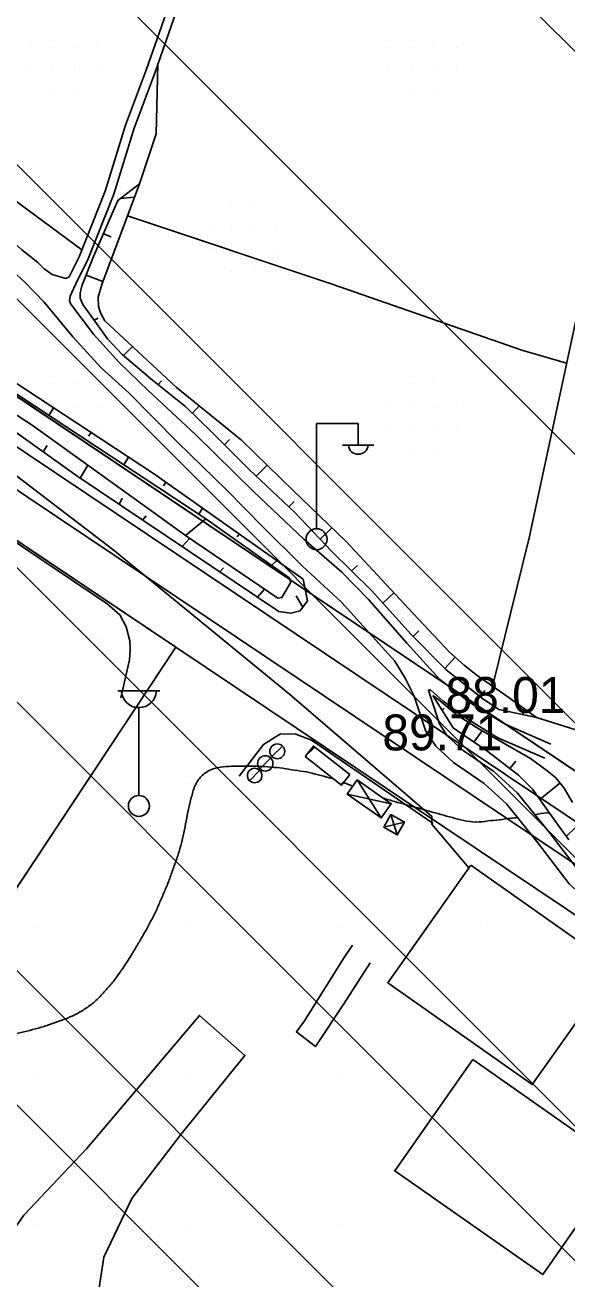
# Model space of a CAD drawing. Extents: x 417995 to 421451, y 4454518 to 4458015.
# Drawn here: x 421037.5 to 421128.1, y 4455504.2 to 4455713.8 of the extents above; entities that cross this region are included whole.
import ezdxf

# ---------------------------------------------------------------- set-up
doc = ezdxf.new("R2010")
doc.units = 0
for name, color, linetype in [('ADAKENARI', 7, 'Continuous'), ('B_Betonzemin', 7, 'Continuous'), ('B_Ins_Halinde', 7, 'Continuous'), ('B_Kapi', 7, 'Continuous'), ('B_Sundurma', 7, 'Continuous'), ('B_Ticari', 7, 'Continuous'), ('Egri_1m', 7, 'Continuous'), ('Hid_Akaryakit_tanki', 7, 'Continuous'), ('KALDIRIM_FAT', 7, 'Continuous'), ('PL_K_BHA', 7, 'Continuous'), ('PL_SAY_KULTUR_TESIS', 7, 'Continuous'), ('PL_T_GUNUBIRLIK', 7, 'Continuous'), ('S_Cad_Sok_Lambasi', 7, 'Continuous'), ('S_Elektrik_Diregi', 7, 'Continuous'), ('Sev_Sevalti', 7, 'Continuous'), ('Sev_Sevustu', 7, 'Continuous'), ('Sev_Tarama', 7, 'Continuous'), ('Sinir_Duvar_tek_tarafa_ait', 7, 'Continuous'), ('Sinir_Ist_Duvari', 7, 'Continuous'), ('Sinir_itirazli_Mulkiyet', 7, 'Continuous'), ('Sinir_Tel_bir_taraf', 7, 'Continuous'), ('SN_TR_SIVILASMA', 7, 'Continuous'), ('TRFAT_BHA', 7, 'Continuous'), ('TRFAT_GUNUBİRLİK', 7, 'Continuous'), ('TRFAT_KULTURELTESIS', 7, 'Continuous'), ('Y_Kot_Noktasi', 7, 'Continuous'), ('Y_Yol_Kotu', 7, 'Continuous'), ('Yol_Toprak_Duz', 7, 'Continuous'), ('Yol_Toprak_Kesik', 7, 'Continuous')]:
    doc.layers.add(name, color=color, linetype=linetype)

msp = doc.modelspace()

# ---------------------------------------------------------------- linework, layer by layer
at = {"layer": 'ADAKENARI'}
for p, q in [((421139.27, 4455582.57), (421022.63, 4455660.74)), ((421062.73, 4455609.79), (421011.5, 4455644.12)), ((421023.86, 4455551.11), (421062.73, 4455609.79)), ((421136.72, 4455560.21), (421062.73, 4455609.79))]:
    msp.add_line(p, q, dxfattribs=at)
at = {"layer": 'B_Betonzemin'}
for points in [[(421067.72, 4455631.25), (421023.32, 4455660.48), (421015.05, 4455665.86), (421009.41, 4455668.33), (420999.62, 4455672.15), (420958.99, 4455677.06), (420958.67, 4455674.65), (420991.4, 4455670.63), (421000.3, 4455669.19), (421010.57, 4455665.18), (421038.73, 4455646.9), (421060.73, 4455631.09)], [(421060.73, 4455631.09), (421064.37, 4455628.47)], [(421064.37, 4455628.47), (421067.72, 4455631.25)], [(421095.31, 4455422.46), (421065.35, 4455422.26), (421044.81, 4455422.44), (421046.68, 4455456.53), (421048.17, 4455479.85), (421049.52, 4455500.17), (421050.69, 4455507.83), (421055.38, 4455517.65), (421063.57, 4455528.36), (421074.27, 4455541.53), (421066.68, 4455548.25), (421047.77, 4455525.92), (421037.29, 4455514.83), (421035.41, 4455512.12), (421034.49, 4455509.46), (421033.69, 4455506.32), (421028.89, 4455504.93)]]:
    msp.add_lwpolyline(points, dxfattribs=at)
at = {"layer": 'B_Ins_Halinde'}
msp.add_lwpolyline([(421112.36, 4455540.85), (421137.1, 4455523.52), (421124.08, 4455504.93), (421099.34, 4455522.25)], close=True, dxfattribs=at)
msp.add_lwpolyline([(421112.36, 4455540.85), (421137.1, 4455523.52), (421124.08, 4455504.93), (421099.34, 4455522.25)], close=True, dxfattribs=at)
at = {"layer": 'B_Kapi'}
msp.add_lwpolyline([(421105.54, 4455580.18), (421111.74, 4455572.91)], dxfattribs=at)
at = {"layer": 'B_Sundurma'}
for p, q in [((421093.04, 4455587.59), (421097.08, 4455581.24)), ((421098.74, 4455583.62), (421091.38, 4455585.21)), ((421100.94, 4455580.55), (421097.51, 4455579.68)), ((421098.7, 4455581.8), (421099.75, 4455578.42))]:
    msp.add_line(p, q, dxfattribs=at)
for points in [[(421093.04, 4455587.59), (421098.74, 4455583.62), (421097.08, 4455581.24), (421091.38, 4455585.21)], [(421093.04, 4455587.59), (421098.74, 4455583.62), (421097.08, 4455581.24), (421091.38, 4455585.21)], [(421098.7, 4455581.8), (421100.94, 4455580.55), (421099.75, 4455578.42), (421097.51, 4455579.68)], [(421098.7, 4455581.8), (421100.94, 4455580.55), (421099.75, 4455578.42), (421097.51, 4455579.68)]]:
    msp.add_lwpolyline(points, close=True, dxfattribs=at)
at = {"layer": 'B_Ticari'}
msp.add_lwpolyline([(421112.05, 4455573.34), (421136.25, 4455556.29), (421122.31, 4455536.69), (421098.15, 4455553.7)], close=True, dxfattribs=at)
msp.add_lwpolyline([(421112.05, 4455573.34), (421136.25, 4455556.29), (421122.31, 4455536.69), (421098.15, 4455553.7)], close=True, dxfattribs=at)
at = {"layer": 'Egri_1m'}
for p, q in [((421090.78, 4455587.18), (421092.32, 4455586.56)), ((421054.74, 4455557.45), (421055.48, 4455558.63)), ((421054.74, 4455557.45), (421053.99, 4455556.29))]:
    msp.add_line(p, q, dxfattribs=at)
for points in [[(421055.48, 4455558.63), (421056.5, 4455560.35), (421057.51, 4455562.08), (421058.46, 4455563.84), (421059.38, 4455565.61), (421060.18, 4455567.45), (421060.97, 4455569.28), (421061.71, 4455571.14), (421062.38, 4455573.03), (421063.04, 4455574.91), (421063.61, 4455576.83), (421064.09, 4455578.77), (421064.46, 4455580.74), (421064.86, 4455582.7), (421065.32, 4455584.64), (421065.9, 4455586.56), (421067.02, 4455588.22), (421068.67, 4455589.34), (421070.62, 4455589.78), (421072.62, 4455589.89), (421074.62, 4455589.92), (421076.62, 4455589.88), (421078.61, 4455589.74), (421080.6, 4455589.54), (421082.58, 4455589.23), (421084.56, 4455588.93), (421086.5, 4455588.45), (421088.44, 4455587.96), (421089.1, 4455587.79)], [(421097.4, 4455584.55), (421099.32, 4455583.99), (421101.25, 4455583.45), (421103.17, 4455582.91), (421105.1, 4455582.37), (421107.03, 4455581.83), (421108.96, 4455581.31), (421110.89, 4455580.8), (421112.88, 4455580.56), (421114.87, 4455580.74), (421116.86, 4455580.95), (421118.84, 4455581.2), (421119.84, 4455581.32)], [(421122.76, 4455581.79), (421124.73, 4455582.1), (421125.2, 4455582.1)], [(420983.44, 4455543.28), (420985.16, 4455544.31), (420987.03, 4455545.02), (420988.98, 4455545.46), (420990.96, 4455545.74), (420992.95, 4455545.9), (420994.95, 4455545.99), (420996.95, 4455546.02), (420998.95, 4455546.03), (421000.95, 4455546.03), (421002.95, 4455545.96), (421004.95, 4455545.9), (421006.94, 4455545.76), (421008.94, 4455545.59), (421010.93, 4455545.42), (421012.92, 4455545.24), (421014.91, 4455545.07), (421016.91, 4455544.94), (421018.91, 4455544.81), (421020.9, 4455544.7), (421022.9, 4455544.61), (421024.9, 4455544.55), (421026.9, 4455544.55), (421028.9, 4455544.56), (421030.9, 4455544.69), (421032.89, 4455544.81), (421034.88, 4455545.07), (421036.85, 4455545.39), (421038.79, 4455545.87), (421040.72, 4455546.4), (421042.6, 4455547.07), (421044.48, 4455547.75), (421046.3, 4455548.59), (421048, 4455549.64), (421049.56, 4455550.89), (421050.94, 4455552.35), (421052.24, 4455553.86), (421053.41, 4455555.48), (421053.99, 4455556.29)]]:
    msp.add_spline(points, degree=3, dxfattribs=at)
at = {"layer": 'Hid_Akaryakit_tanki'}
for p, q in [((421078.8, 4455591.49), (421080.57, 4455593.26)), ((421084.36, 4455591.5), (421085.95, 4455593.09)), ((421076.79, 4455589.47), (421078.6, 4455591.28)), ((421075.05, 4455587.47), (421076.78, 4455589.21)), ((421090.31, 4455586.85), (421091.27, 4455587.81))]:
    msp.add_line(p, q, dxfattribs=at)
msp.add_lwpolyline([(421084.36, 4455591.5), (421090.44, 4455586.74), (421091.82, 4455588.5), (421085.73, 4455593.26)], close=True, dxfattribs=at)
for centre, radius in [((421079.69, 4455592.38), 1.25), ((421077.69, 4455590.37), 1.28), ((421075.91, 4455588.34), 1.22)]:
    msp.add_circle(centre, radius, dxfattribs=at)
at = {"layer": 'KALDIRIM_FAT'}
for p, q in [((421271.44, 4455485.57), (421018.73, 4455654.92)), ((421268.1, 4455480.59), (421015.39, 4455649.94))]:
    msp.add_line(p, q, dxfattribs=at)
at = {"layer": 'PL_K_BHA'}
for p, q in [((421062.73, 4455609.79), (421023.86, 4455551.11)), ((421136.72, 4455560.21), (421062.73, 4455609.79))]:
    msp.add_line(p, q, dxfattribs=at)
at = {"layer": 'PL_SAY_KULTUR_TESIS'}
msp.add_lwpolyline([(421011.5, 4455644.12), (421062.73, 4455609.79), (421023.86, 4455551.11)], dxfattribs=at)
at = {"layer": 'PL_T_GUNUBIRLIK'}
msp.add_lwpolyline([(421067.57, 4456024.2), (421099.86, 4455958.61), (421115.11, 4455906.97), (421126.3, 4455854.38), (421133.7, 4455804.79), (421152.1, 4455679.21), (421144.29, 4455586.77), (421139.27, 4455582.57), (421022.63, 4455660.74)], dxfattribs=at)
at = {"layer": 'S_Cad_Sok_Lambasi'}
for p, q in [((421053.05, 4455602.5), (421060.05, 4455602.5)), ((421056.55, 4455585), (421056.55, 4455599.68))]:
    msp.add_line(p, q, dxfattribs=at)
msp.add_circle((421056.55, 4455583.25), 1.75, dxfattribs=at)
msp.add_arc((421056.55, 4455602.61), 2.93, 183.298, 356.9072, dxfattribs=at)
at = {"layer": 'S_Elektrik_Diregi'}
for p, q in [((421086.23, 4455629.67), (421086.23, 4455647.17)), ((421086.23, 4455647.17), (421093.23, 4455647.17)), ((421093.23, 4455643.67), (421093.23, 4455647.17)), ((421090.57, 4455643.53), (421095.82, 4455643.53))]:
    msp.add_line(p, q, dxfattribs=at)
msp.add_circle((421086.26, 4455627.83), 1.75, dxfattribs=at)
msp.add_arc((421093.23, 4455643.68), 1.66, 184.8384, 355.1464, dxfattribs=at)
at = {"layer": 'Sev_Sevalti'}
for points in [[(421056.67, 4455687.21), (421050.35, 4455670.42), (421049.72, 4455668.28), (421049.78, 4455666.74), (421050.17, 4455665.57), (421050.88, 4455664.32), (421062.76, 4455653.24), (421073.7, 4455644.41), (421082.41, 4455635.91), (421091.22, 4455627.43), (421102.43, 4455615.39), (421108.48, 4455608.98), (421110.92, 4455606.76), (421112.87, 4455605.21), (421118.06, 4455601.58), (421123.02, 4455598.02)], [(421060.73, 4455631.09), (421064.37, 4455628.47), (421079.78, 4455617.97), (421080.48, 4455618.07), (421081.95, 4455620.68), (421081.67, 4455621.39), (421067.72, 4455631.25), (421023.32, 4455660.48), (421015.05, 4455665.86), (421009.41, 4455668.33), (420999.62, 4455672.15), (420958.99, 4455677.06), (420958.67, 4455674.65), (420991.4, 4455670.63), (421000.3, 4455669.19), (421010.57, 4455665.18), (421038.73, 4455646.9), (421060.73, 4455631.09)], [(421129.07, 4455583.83), (421127.64, 4455586.2), (421126.25, 4455587.93), (421124.73, 4455589.2), (421122.03, 4455591.17), (421113.29, 4455596.2), (421109.64, 4455598.49), (421106.69, 4455600.99), (421105.72, 4455601.71)]]:
    msp.add_lwpolyline(points, dxfattribs=at)
at = {"layer": 'Sev_Sevustu'}
for points in [[(421123.02, 4455598.02), (421116.73, 4455599.4), (421114, 4455601.19), (421107.95, 4455605.99), (421102.07, 4455611.9), (421095.47, 4455619.25), (421088.75, 4455625.81), (421082.65, 4455632.3), (421074.98, 4455639.5), (421068.8, 4455645.68), (421064.42, 4455649.95), (421058.83, 4455654.42), (421053.76, 4455658.73), (421051.3, 4455661.35), (421049.16, 4455664.27), (421047.2, 4455667.05), (421046.75, 4455668.12), (421046.76, 4455668.98), (421046.99, 4455670.21), (421048.99, 4455675.06), (421053.06, 4455684.47), (421056.67, 4455687.21)], [(421084.77, 4455617.56), (421084.03, 4455621.15), (421058.97, 4455638.82), (421028.96, 4455658.53), (421012.25, 4455670.27), (421003.07, 4455673.15), (420983.66, 4455675.79), (420958.26, 4455678.82), (420957.73, 4455678.35), (420957.05, 4455677), (420956.83, 4455673.6), (420976.02, 4455670.79), (421002.11, 4455666.78), (421005.9, 4455665.86), (421016.69, 4455659.45), (421046.16, 4455638.4), (421079.97, 4455615.75), (421081.98, 4455615.46), (421083.52, 4455615.87), (421084.77, 4455617.56)], [(421105.72, 4455601.71), (421109.11, 4455596.31), (421110.53, 4455595.28), (421114.92, 4455592.33), (421120, 4455588.41), (421122.34, 4455586.07), (421126.68, 4455580.06), (421128.45, 4455577.6)]]:
    msp.add_lwpolyline(points, dxfattribs=at)
at = {"layer": 'Sev_Tarama'}
for p, q in [((421053.44, 4455684.76), (421055.84, 4455685)), ((421050.63, 4455678.86), (421051.9, 4455678.38)), ((421047.72, 4455671.98), (421050.54, 4455670.93)), ((421049.05, 4455664.42), (421049.73, 4455664.77)), ((421053.97, 4455658.56), (421055.46, 4455660.04)), ((421059.75, 4455653.69), (421060.33, 4455654.33)), ((421042.28, 4455649.79), (421041.49, 4455648.52)), ((421065.52, 4455648.88), (421066.64, 4455650.11)), ((421048.55, 4455645.67), (421048.15, 4455645.03)), ((421040.53, 4455642.42), (421041.22, 4455643.51)), ((421070.86, 4455643.63), (421071.68, 4455644.5)), ((421054.82, 4455641.55), (421054.02, 4455640.27)), ((421046.73, 4455638.02), (421048.03, 4455640.22)), ((421076.18, 4455638.37), (421077.99, 4455640.22)), ((421061.04, 4455637.36), (421060.66, 4455636.75)), ((421053.28, 4455633.63), (421053.75, 4455634.7)), ((421067.18, 4455633.03), (421066.55, 4455632.02)), ((421081.65, 4455633.24), (421082.52, 4455634.11)), ((421057.15, 4455631.03), (421057.76, 4455631.72)), ((421086.84, 4455627.84), (421088.8, 4455629.76)), ((421063.78, 4455626.6), (421065.05, 4455628.01)), ((421073.33, 4455628.7), (421073, 4455628.23)), ((421070.08, 4455622.37), (421070.69, 4455623.06)), ((421079.63, 4455624.26), (421078.74, 4455623.46)), ((421092.11, 4455622.53), (421093.09, 4455623.45)), ((421076.38, 4455618.16), (421077.53, 4455619.5)), ((421083.97, 4455616.49), (421082.85, 4455618.39)), ((421097.35, 4455617.16), (421099.17, 4455618.88)), ((421102.39, 4455611.58), (421103.33, 4455612.51)), ((421107.71, 4455606.22), (421109.43, 4455608.11)), ((421113.7, 4455601.43), (421114.39, 4455602.55)), ((421107.25, 4455599.27), (421107.62, 4455599.58)), ((421120.7, 4455598.53), (421121.07, 4455599.42)), ((421112.58, 4455593.9), (421113.93, 4455595.83)), ((421118.59, 4455589.49), (421119.58, 4455590.75)), ((421123.59, 4455584.34), (421126.94, 4455587.07)), ((421128.02, 4455578.2), (421129.52, 4455579.57))]:
    msp.add_line(p, q, dxfattribs=at)
at = {"layer": 'Sinir_Duvar_tek_tarafa_ait'}
for points in [[(421031.58, 4455630.26), (421051.27, 4455617.06), (421053.34, 4455615.19), (421054.43, 4455613.18), (421055.05, 4455610.86), (421055.1, 4455609.34), (421055.01, 4455607.66), (421053.56, 4455601.33)], [(421073.31, 4455588.23), (421077.41, 4455593.54), (421080.25, 4455595.3), (421082.81, 4455595.26), (421085.4, 4455594.26), (421105.77, 4455580.33)]]:
    msp.add_lwpolyline(points, dxfattribs=at)
at = {"layer": 'Sinir_Ist_Duvari'}
msp.add_lwpolyline([(421095.24, 4455557.03), (421090.82, 4455550.2), (421086.08, 4455543.06), (421082.89, 4455545.48), (421084.22, 4455547.32), (421090.87, 4455557.91), (421092.28, 4455560.01)], dxfattribs=at)
at = {"layer": 'Sinir_itirazli_Mulkiyet'}
for points in [[(421047.02, 4455676.2), (421031.56, 4455687.58), (421019.46, 4455697.98), (421011.97, 4455703.98), (421011.25, 4455705.98), (421008.03, 4455711.78)], [(421056.67, 4455687.21), (421059.42, 4455695.56), (421059.72, 4455707.21)], [(421054.67, 4455681.9), (421088.86, 4455670.47), (421120.59, 4455659.41), (421128.07, 4455657.26)], [(421115.7, 4455603.24), (421121.82, 4455628.09), (421132.22, 4455676.56)], [(421123.02, 4455598.02), (421135.12, 4455594.27)]]:
    msp.add_lwpolyline(points, dxfattribs=at)
at = {"layer": 'Sinir_Tel_bir_taraf'}
msp.add_lwpolyline([(420999.57, 4455667.17), (421016.4, 4455653.39), (421052.17, 4455626.13), (421081.71, 4455601.96), (421105.51, 4455581.49), (421105.54, 4455580.18)], dxfattribs=at)
at = {"layer": 'SN_TR_SIVILASMA'}
for p, q in [((421272.32, 4455566.5), (420257.91, 4456580.91)), ((421271.63, 4455499.84), (420239.54, 4456531.93)), ((421271.16, 4455455.4), (420227.3, 4456499.27)), ((421270.93, 4455433.18), (420221.05, 4456483.06)), ((421270.47, 4455388.74), (420206.08, 4456453.13)), ((421270.24, 4455366.53), (420198.6, 4456438.16)), ((421269.77, 4455322.09), (420183.63, 4456408.23)), ((421269.54, 4455299.87), (420176.15, 4456393.26))]:
    msp.add_line(p, q, dxfattribs=at)
at = {"layer": 'TRFAT_BHA'}
for p, q in [((421064.85, 4455588.16), (421064.85, 4455588.16)), ((421089.85, 4455588.16), (421089.85, 4455588.16)), ((421039.85, 4455563.16), (421039.85, 4455563.16)), ((421064.85, 4455563.16), (421064.85, 4455563.16)), ((421089.85, 4455563.16), (421089.85, 4455563.16)), ((421114.85, 4455563.16), (421114.85, 4455563.16)), ((421039.85, 4455538.16), (421039.85, 4455538.16)), ((421064.85, 4455538.16), (421064.85, 4455538.16)), ((421089.85, 4455538.16), (421089.85, 4455538.16)), ((421114.85, 4455538.16), (421114.85, 4455538.16)), ((421039.85, 4455513.16), (421039.85, 4455513.16)), ((421064.85, 4455513.16), (421064.85, 4455513.16)), ((421089.85, 4455513.16), (421089.85, 4455513.16)), ((421114.85, 4455513.16), (421114.85, 4455513.16))]:
    msp.add_line(p, q, dxfattribs=at)
at = {"layer": 'TRFAT_GUNUBİRLİK'}
for p, q in [((421038.35, 4455710.07), (421038.35, 4455710.07)), ((421042.1, 4455710.07), (421042.1, 4455710.07)), ((421045.85, 4455710.07), (421045.85, 4455710.07)), ((421049.6, 4455710.07), (421049.6, 4455710.07)), ((421098.35, 4455710.07), (421098.35, 4455710.07)), ((421102.1, 4455710.07), (421102.1, 4455710.07)), ((421105.85, 4455710.07), (421105.85, 4455710.07)), ((421109.6, 4455710.07), (421109.6, 4455710.07)), ((421038.35, 4455706.32), (421038.35, 4455706.32)), ((421042.1, 4455706.32), (421042.1, 4455706.32)), ((421045.85, 4455706.32), (421045.85, 4455706.32)), ((421049.6, 4455706.32), (421049.6, 4455706.32)), ((421098.35, 4455706.32), (421098.35, 4455706.32)), ((421102.1, 4455706.32), (421102.1, 4455706.32)), ((421105.85, 4455706.32), (421105.85, 4455706.32)), ((421109.6, 4455706.32), (421109.6, 4455706.32)), ((421042.1, 4455702.57), (421042.1, 4455702.57)), ((421045.85, 4455702.57), (421045.85, 4455702.57)), ((421102.1, 4455702.57), (421102.1, 4455702.57)), ((421105.85, 4455702.57), (421105.85, 4455702.57)), ((421072.1, 4455683.82), (421072.1, 4455683.82)), ((421075.85, 4455683.82), (421075.85, 4455683.82)), ((421068.35, 4455680.07), (421068.35, 4455680.07)), ((421072.1, 4455680.07), (421072.1, 4455680.07)), ((421075.85, 4455680.07), (421075.85, 4455680.07)), ((421079.6, 4455680.07), (421079.6, 4455680.07)), ((421068.35, 4455676.32), (421068.35, 4455676.32)), ((421072.1, 4455676.32), (421072.1, 4455676.32)), ((421075.85, 4455676.32), (421075.85, 4455676.32)), ((421079.6, 4455676.32), (421079.6, 4455676.32)), ((421072.1, 4455672.57), (421072.1, 4455672.57)), ((421075.85, 4455672.57), (421075.85, 4455672.57)), ((421042.1, 4455653.82), (421042.1, 4455653.82)), ((421045.85, 4455653.82), (421045.85, 4455653.82)), ((421102.1, 4455653.82), (421102.1, 4455653.82)), ((421105.85, 4455653.82), (421105.85, 4455653.82)), ((421042.1, 4455650.07), (421042.1, 4455650.07)), ((421045.85, 4455650.07), (421045.85, 4455650.07)), ((421049.6, 4455650.07), (421049.6, 4455650.07)), ((421098.35, 4455650.07), (421098.35, 4455650.07)), ((421102.1, 4455650.07), (421102.1, 4455650.07)), ((421105.85, 4455650.07), (421105.85, 4455650.07)), ((421109.6, 4455650.07), (421109.6, 4455650.07)), ((421045.85, 4455646.32), (421045.85, 4455646.32)), ((421049.6, 4455646.32), (421049.6, 4455646.32)), ((421098.35, 4455646.32), (421098.35, 4455646.32)), ((421102.1, 4455646.32), (421102.1, 4455646.32)), ((421105.85, 4455646.32), (421105.85, 4455646.32)), ((421109.6, 4455646.32), (421109.6, 4455646.32)), ((421102.1, 4455642.57), (421102.1, 4455642.57)), ((421105.85, 4455642.57), (421105.85, 4455642.57))]:
    msp.add_line(p, q, dxfattribs=at)
at = {"layer": 'TRFAT_KULTURELTESIS'}
for p, q in [((421050.3, 4455611.11), (421050.3, 4455611.11)), ((421050.3, 4455591.11), (421050.3, 4455591.11))]:
    msp.add_line(p, q, dxfattribs=at)
at = {"layer": 'Yol_Toprak_Duz'}
for points in [[(421046.24, 4455671.01), (421047.95, 4455674.42), (421052.34, 4455685.49), (421055.75, 4455696.54), (421059.25, 4455705.88), (421062.86, 4455716.17), (421067.2, 4455727.92), (421071.77, 4455740.35), (421076.04, 4455751.01), (421080.19, 4455762.1), (421081.82, 4455769.09), (421083.48, 4455774.61), (421087.27, 4455786.1)], [(421005.55, 4455692.66), (421010.67, 4455691.82), (421015.3, 4455689.44), (421023.76, 4455683.59), (421031.3, 4455676.41), (421037.52, 4455670.75), (421040.69, 4455667.46), (421045.49, 4455661.66), (421050.25, 4455656.46), (421054.91, 4455652.27), (421063.03, 4455644.05), (421071.2, 4455636.06), (421077.34, 4455629.84), (421083.91, 4455623.35), (421090.4, 4455617.33), (421094.06, 4455613.3), (421099.33, 4455607.43), (421101.09, 4455604.62), (421102.59, 4455601.58)], [(421045.16, 4455667.14), (421044.93, 4455667.66), (421045.09, 4455668.47), (421046.24, 4455671.01)], [(421149.12, 4455568.22), (421148.96, 4455567.9), (421146.85, 4455565.33), (421144.27, 4455564.45), (421141.51, 4455563.93), (421138.99, 4455564.08), (421136.51, 4455564.83), (421134.7, 4455565.52), (421132.65, 4455566.46), (421128.48, 4455570.25), (421123.27, 4455577.06), (421117.99, 4455583.62), (421114.28, 4455587.01), (421109.16, 4455590.53), (421106.18, 4455593.25), (421104.47, 4455595.84), (421102.59, 4455601.58)], [(421105.36, 4455601.36), (421104.97, 4455602.61), (421105.38, 4455602.59), (421107.35, 4455600.82)], [(421124.4, 4455591.25), (421116.59, 4455594.66), (421110.45, 4455598.42), (421107.35, 4455600.82)]]:
    msp.add_lwpolyline(points, dxfattribs=at)
at = {"layer": 'Yol_Toprak_Kesik'}
for points in [[(421044.88, 4455671.69), (421046.56, 4455675.04), (421050.9, 4455686), (421054.31, 4455697.03), (421057.82, 4455706.4), (421061.43, 4455716.68), (421065.77, 4455728.45), (421070.35, 4455740.89), (421074.61, 4455751.56), (421078.73, 4455762.54), (421080.34, 4455769.48), (421082.03, 4455775.07), (421085.83, 4455786.57)], [(421040.74, 4455673), (421039.64, 4455674.1), (421036.97, 4455676.22), (421027.81, 4455684.55), (421021.65, 4455689.52), (421016.24, 4455693.72), (421012.47, 4455696.26), (421009.75, 4455698.24), (421007.89, 4455699.54), (421007.41, 4455700.36), (421007.22, 4455700.92), (421007.04, 4455704.65)], [(421044.88, 4455671.69), (421044.33, 4455671.43), (421042.04, 4455672.05), (421040.74, 4455673)], [(421106.89, 4455604.41), (421101.34, 4455610.45), (421095, 4455617.68), (421090.46, 4455622.35), (421084.11, 4455627.86), (421075.77, 4455635.75), (421066.02, 4455645.34), (421058.13, 4455652.7), (421053.25, 4455657.39), (421048.96, 4455662.11), (421045.16, 4455667.14)], [(421125.42, 4455593.6), (421117.78, 4455596.94), (421111.9, 4455600.54), (421106.89, 4455604.41)], [(421147.62, 4455570.89), (421146.8, 4455569.31), (421145.34, 4455567.52), (421143.62, 4455566.94), (421141.35, 4455566.51), (421139.45, 4455566.62), (421137.34, 4455567.26), (421135.69, 4455567.89), (421134.08, 4455568.62), (421130.37, 4455571.99), (421125.29, 4455578.65), (421119.86, 4455585.38), (421115.87, 4455589.02), (421110.76, 4455592.54), (421108.14, 4455594.93), (421106.8, 4455596.96), (421105.36, 4455601.36)]]:
    msp.add_lwpolyline(points, dxfattribs=at)

# ---------------------------------------------------------------- texts
at = {"layer": 'Y_Kot_Noktasi'}
msp.add_text('88.01', height=6, dxfattribs=at).set_placement((421107.8, 4455598.8))
at = {"layer": 'Y_Yol_Kotu'}
msp.add_text('89.71', height=6, dxfattribs=at).set_placement((421097.26, 4455592.54))

doc.saveas('drawing.dxf')
